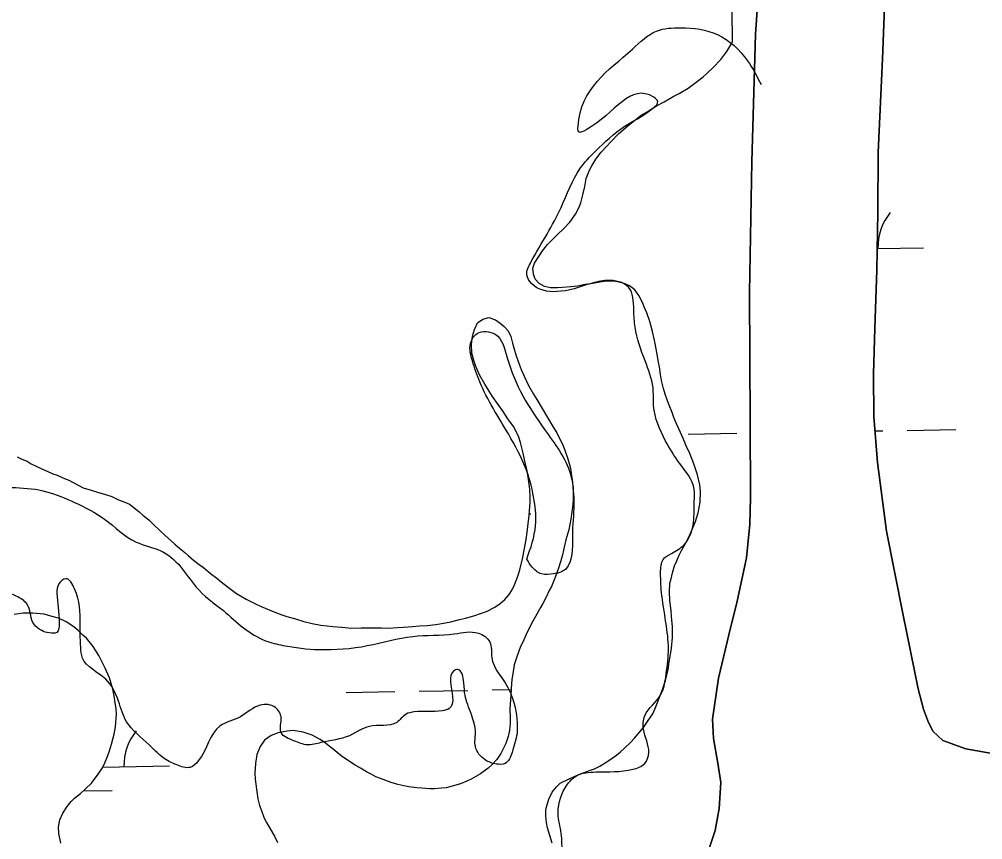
# Model space of a CAD drawing. Extents: x 3887375 to 3925618, y 296674 to 322633.
# Drawn here: x 3903535 to 3904169, y 310654 to 311195 of the extents above; entities that cross this region are included whole.
import ezdxf

# ---------------------------------------------------------------- set-up
doc = ezdxf.new("R2010")
doc.units = 0
for name, color, linetype in [('V-RIVR-EDGE', 7, 'Continuous'), ('V-TOPO-SHOR', 7, 'Continuous'), ('V-WETL-SWMP', 7, 'Continuous')]:
    doc.layers.add(name, color=color, linetype=linetype)

msp = doc.modelspace()

# ---------------------------------------------------------------- linework, layer by layer
at = {"layer": 'V-RIVR-EDGE'}
for points in [[(3903871.6, 311034.69), (3903882.22, 311053.16), (3903891.51, 311070.75), (3903903.9, 311096.25), (3903914.05, 311107.68), (3903933.03, 311123.92), (3903951.55, 311135.76), (3903955.08, 311140.6), (3903952.45, 311143.25), (3903907.92, 311121.78), (3903903.08, 311120.47), (3903902.65, 311124), (3903938.44, 311174.98), (3903954.32, 311186.83), (3903970.17, 311189), (3903994.38, 311184.53), (3904014.15, 311167.31), (3904023.05, 311151.59)], [(3903733.39, 310546.31), (3903757.22, 310541.83), (3903788.91, 310536.46), (3903819.29, 310535.51), (3903834.71, 310536.35), (3903847.48, 310539.84), (3903858.06, 310545.1), (3903861.61, 310553.9), (3903872.22, 310571.92), (3903878.84, 310577.63), (3903896.02, 310579.79), (3903906.59, 310584.17), (3903907.49, 310592.09), (3903907.07, 310598.25), (3903896.1, 310615.45), (3903896.57, 310626.02), (3903898.36, 310637.02), (3903893.1, 310646.28), (3903891.8, 310656.85), (3903889.63, 310670.07), (3903894.08, 310688.55), (3903901.59, 310696.46), (3903914.36, 310699.07), (3903938.59, 310700.77), (3903946.52, 310704.71), (3903949.18, 310711.75), (3903945.7, 310727.17), (3903946.6, 310735.97), (3903957.2, 310750.04), (3903960.31, 310761.48), (3903962.11, 310778.21), (3903960.83, 310794.94), (3903957.8, 310815.2), (3903956.96, 310830.18), (3903958.74, 310838.98), (3903964.03, 310842.93), (3903972.41, 310848.63), (3903978.62, 310863.59), (3903979.09, 310877.23), (3903979.11, 310885.16), (3903969.47, 310902.36), (3903960.25, 310916.91), (3903952.39, 310940.26), (3903951.98, 310952.15), (3903946.74, 310969.78), (3903940.19, 310991.81), (3903939.33, 311003.26), (3903935.85, 311018.24), (3903921.77, 311022.68), (3903910.76, 311020.5), (3903888.73, 311015.27), (3903872.01, 311020.6), (3903868.94, 311026.33), (3903871.6, 311034.69)], [(3903868.92, 310839.2), (3903874.7, 310861.2), (3903873.86, 310877.49), (3903868.62, 310897.76), (3903856.79, 310921.57), (3903837.94, 310955.96), (3903833.14, 310969.62), (3903831.84, 310981.07), (3903836.26, 310987.66), (3903848.15, 310987.2), (3903856.04, 310971.76), (3903880.58, 310924.59), (3903897.68, 310895.05), (3903899.84, 310877.87), (3903898.9, 310857.18)], [(3903511.4, 310883.05), (3903515.46, 310884.54), (3903532.64, 310886.26), (3903552.88, 310883.57), (3903571.36, 310876.48), (3903591.15, 310865.42), (3903611.8, 310850.4), (3903628.08, 310844.64), (3903640.83, 310834.48), (3903651.36, 310820.8), (3903669.37, 310805.35)], [(3903862.5, 310724.36), (3903859.26, 310711.92), (3903854.63, 310704.64), (3903848.88, 310704.27), (3903841.59, 310706.97), (3903835.09, 310715.81), (3903835.11, 310724.64), (3903832.45, 310736.93), (3903828.26, 310749.61), (3903827.51, 310757.67), (3903823.31, 310766.51), (3903820.62, 310765.36), (3903818.69, 310758.84), (3903817.88, 310740.8), (3903813.27, 310739.28), (3903794.84, 310738.56), (3903789.47, 310737.04), (3903783.31, 310731.68), (3903765.27, 310729.04), (3903758.73, 310726.37), (3903752.2, 310722.93), (3903733.38, 310718.37), (3903724.55, 310716.85), (3903715.73, 310719.56), (3903707.3, 310724.96), (3903706.93, 310729.95), (3903707.32, 310734.55), (3903703.5, 310741.47), (3903693.53, 310743.03), (3903680.46, 310735.39), (3903667.01, 310729.28), (3903652.75, 310706.29), (3903647.37, 310702.08), (3903638.55, 310703.63), (3903629.35, 310708.65), (3903620.16, 310717.11), (3903605.61, 310732.12), (3903600.27, 310745.56), (3903591.86, 310760.17), (3903576.54, 310774.02), (3903575.41, 310780.94), (3903575.05, 310790.15), (3903573.57, 310813.56), (3903571.28, 310819.71), (3903565.54, 310826.25), (3903560.93, 310822.81), (3903559.76, 310816.67), (3903561.25, 310797.09), (3903559.7, 310790.95), (3903554.71, 310790.58), (3903549.72, 310792.13), (3903543.98, 310797.52), (3903540.17, 310809.43), (3903532.89, 310814.82), (3903525.22, 310817.52), (3903517.92, 310816.39), (3903516.76, 310811.02), (3903514.06, 310805.65), (3903507.15, 310804.52), (3903493.34, 310807.24), (3903486.83, 310813.01), (3903486.08, 310820.69), (3903489.18, 310831.43), (3903494.97, 310847.92), (3903496.15, 310858.28), (3903500.01, 310865.18), (3903509.24, 310874.37), (3903511.4, 310883.05)], [(3903898.9, 310857.18), (3903891.79, 310830.78), (3903886.51, 310829.47), (3903878.58, 310829.49), (3903872.43, 310833.91), (3903868.92, 310839.2)], [(3903669.37, 310805.35), (3903697.06, 310785.47), (3903708.5, 310782.36), (3903732.27, 310779.65), (3903763.98, 310782.22), (3903793.94, 310788.31), (3903821.24, 310790), (3903837.1, 310790.4), (3903844.57, 310784.66), (3903845.86, 310774.09), (3903854.63, 310757.78), (3903862.49, 310730.9), (3903862.5, 310724.36)]]:
    msp.add_spline(points, degree=3, dxfattribs=at)
at = {"layer": 'V-TOPO-SHOR'}
for points in [[(3903988.47, 310647.34), (3903992.81, 310660.47), (3903995.5, 310674.99), (3903996.53, 310692.07), (3903994.55, 310704.92), (3903991.85, 310721.03), (3903991.05, 310733.89), (3903992.38, 310742.79), (3903995.04, 310760.82), (3904001.82, 310789.4), (3904007.26, 310811.43), (3904013.57, 310840.01), (3904015.73, 310862.25), (3904016.06, 310879.56), (3904015.89, 310929.37), (3904015.43, 311014.73), (3904017.07, 311100.81), (3904019.43, 311184.78), (3904022.58, 311229.24)], [(3904104.79, 311214.01), (3904103.05, 311168.62), (3904100.04, 311106.86), (3904099.9, 311067.57), (3904099.27, 311029.44), (3904097.94, 310991.31), (3904097.02, 310960.9), (3904097.24, 310933.07), (3904099.59, 310902.69), (3904105.57, 310857.6), (3904116.3, 310803.43), (3904126.53, 310753.7), (3904129.91, 310740.4), (3904132.78, 310732.7), (3904136.11, 310725.94), (3904142.71, 310719.68), (3904157.72, 310714.19), (3904178.79, 310710.62)]]:
    msp.add_lwpolyline(points, dxfattribs=at)
at = {"layer": 'V-WETL-SWMP'}
for p, q in [((3904099.5, 311043.69), (3904129.97, 311044.21)), ((3904097.98, 310923.57), (3904103.19, 310923.66)), ((3904119.19, 310923.94), (3904151.18, 310924.48)), ((3903975.21, 310921.46), (3904007.2, 310922.01)), ((3903870.62, 310868.92), (3903871.5, 310868.93)), ((3903750.09, 310751.4), (3903782.09, 310751.95)), ((3903798.09, 310752.23), (3903830.08, 310752.77)), ((3903846.08, 310753.05), (3903858.54, 310753.26)), ((3903589.88, 310702.21), (3903633.84, 310702.97)), ((3903577.02, 310686.56), (3903596.11, 310686.89))]:
    msp.add_line(p, q, dxfattribs=at)
for points in [[(3904129.91, 310740.4), (3904126.53, 310753.7), (3904116.3, 310803.43), (3904105.57, 310857.6), (3904099.59, 310902.69), (3904097.24, 310933.07), (3904097.02, 310960.9), (3904097.94, 310991.31), (3904099.27, 311029.44), (3904099.89, 311067.57), (3904100.04, 311106.86), (3904103.05, 311168.62), (3904104.79, 311214.01), (3904105.47, 311245.12), (3904110.32, 311282.11), (3904115.42, 311316.06), (3904120.88, 311364.28), (3904125.53, 311396.36), (3904130.19, 311427.5), (3904135.79, 311457.48), (3904144.91, 311515.79), (3904147.9, 311549.72), (3904151.97, 311596.29), (3904157.13, 311651.76)], [(3904099.26, 311636.79), (3904086.8, 311586.65), (3904077.53, 311547.05), (3904068.3, 311502.77), (3904061.98, 311474.42), (3904057.97, 311449.83), (3904052.89, 311414.01), (3904050.77, 311386.63), (3904048.68, 311356.21), (3904045.33, 311335.84), (3904041.71, 311321.31), (3904036.02, 311302.32), (3904028.99, 311274.66), (3904025.19, 311252.88), (3904022.58, 311229.24), (3904019.43, 311184.78), (3904017.07, 311100.8), (3904015.43, 311014.73), (3904015.89, 310929.37), (3904016.06, 310879.56), (3904015.73, 310862.25), (3904013.57, 310840.01), (3904007.25, 310811.43)], [(3903874.03, 311034), (3903876.9, 311038.38), (3903879.36, 311042.13), (3903882.44, 311046.31), (3903884.7, 311048.61), (3903888.82, 311052.59), (3903893.35, 311056.77), (3903897.26, 311060.95), (3903900.95, 311066.38), (3903903.2, 311070.55), (3903904.42, 311073.67), (3903905.83, 311079.08), (3903907.03, 311084.48), (3903908.02, 311089.88), (3903910.26, 311095.3), (3903911.69, 311098.21), (3903914.35, 311102.59), (3903917.84, 311107.19), (3903921.34, 311110.74), (3903924.22, 311113.88), (3903929.57, 311119.32), (3903935.34, 311124.55), (3903937.81, 311126.44), (3903941.73, 311129.58), (3903944.21, 311131.47), (3903948.13, 311133.78), (3903954.32, 311137.57), (3903959.28, 311140.31), (3903963, 311142.41), (3903965.68, 311143.89), (3903969.2, 311145.78), (3903975.19, 311149.15), (3903978.69, 311151.88), (3903981.17, 311153.76), (3903985.08, 311156.7), (3903987.56, 311159.21), (3903991.47, 311162.77), (3903996.61, 311168.21), (3904000.51, 311173.42), (3904003.79, 311178.85), (3904004.26, 311179.86), (3904003.86, 311221.6)], [(3903882.65, 310662.23), (3903881.79, 310665.75), (3903881.34, 310670.11), (3903881.51, 310674.26), (3903882.52, 310678.21), (3903883.32, 310681.12), (3903885.57, 310685.7), (3903888.45, 310689.25), (3903890.92, 310691.56), (3903896.7, 310694.51), (3903903.11, 310697.26), (3903910.15, 310700.01), (3903913.46, 310701.08), (3903916.97, 310702.77), (3903922.34, 310706.13), (3903927.91, 310710.12), (3903930.59, 310712.21), (3903933.27, 310714.73), (3903937.18, 310718.49), (3903939.85, 310721.21), (3903943.35, 310725.39), (3903945.81, 310728.31), (3903948.89, 310732.9), (3903951.76, 310737.29), (3903953.19, 310740.41), (3903955.02, 310744.78), (3903957.45, 310751.65), (3903958.67, 310754.56), (3903960.09, 310759.35), (3903961.1, 310762.67), (3903961.9, 310766.42), (3903962.69, 310771.61), (3903963.28, 310775.14), (3903964.06, 310780.54), (3903964.84, 310787.6), (3903964.78, 310794.66), (3903964.1, 310801.29), (3903963.86, 310805.44), (3903962.98, 310811.66), (3903962.73, 310817.88), (3903963.1, 310823.28), (3903963.9, 310826.19), (3903964.7, 310830.14), (3903966.12, 310834.72), (3903967.34, 310837.63), (3903969.17, 310841.8), (3903970.6, 310844.51), (3903972.44, 310847.84), (3903975.3, 310853.26), (3903978.16, 310859.72), (3903979.99, 310863.88), (3903981.6, 310869.7), (3903983, 310876.77), (3903983.15, 310883.83), (3903982.7, 310888.18), (3903981.19, 310894.6), (3903978.85, 310901.84), (3903976.1, 310908.67), (3903973.77, 310913.84), (3903972.08, 310918.18), (3903968.91, 310925), (3903967.64, 310927.9), (3903965.74, 310932.45), (3903964.67, 310935.76), (3903962.56, 310940.51), (3903961.5, 310943.41), (3903960.01, 310947.75), (3903958.94, 310951.48), (3903957.66, 310956.86), (3903957, 310960.8), (3903956.13, 310965.78), (3903955.69, 310968.88), (3903954.39, 310975.31), (3903953.31, 310981.11), (3903952.66, 310984.21), (3903951.58, 310988.98), (3903949.87, 310995.6), (3903947.96, 311001.4), (3903946.69, 311004.29), (3903945, 311008.22), (3903942.68, 311012.77), (3903939.95, 311016.48), (3903936.4, 311019.15), (3903933.07, 311020.58), (3903929.74, 311021.59), (3903926.21, 311022.18), (3903921.44, 311022.14), (3903916.88, 311021.48), (3903912.32, 311020.61), (3903907.35, 311019.95), (3903902.37, 311018.87), (3903897.81, 311018.42), (3903892.42, 311017.96), (3903889.1, 311017.73), (3903884.54, 311017.9), (3903880.59, 311018.7), (3903877.04, 311020.74), (3903874.53, 311023.42), (3903873.26, 311026.73), (3903872.81, 311030.67), (3903874.03, 311034)], [(3903576.93, 310886.11), (3903582.27, 310884.51), (3903586.38, 310883.32), (3903591.73, 310881.72), (3903595.84, 310880.32), (3903600.37, 310878.3), (3903603.25, 310877.1), (3903607.57, 310875.28), (3903610.46, 310873.26), (3903613.77, 310870.21), (3903616.24, 310868.18), (3903620.17, 310864.93), (3903623.47, 310861.67), (3903627.19, 310858.22), (3903630.91, 310854.76), (3903634.63, 310851.51), (3903637.32, 310849.07), (3903640.62, 310846.22), (3903643.93, 310843.58), (3903646.2, 310841.55), (3903649.71, 310838.5), (3903653.42, 310835.66), (3903656.11, 310833.63), (3903660.85, 310829.78), (3903664.98, 310826.53), (3903667.87, 310824.29), (3903672.62, 310820.44), (3903677.98, 310816.58), (3903684.17, 310812.74), (3903690.35, 310809.71), (3903694.05, 310807.89), (3903699.4, 310805.68), (3903703.11, 310804.28), (3903707.84, 310802.47), (3903710.92, 310801.47), (3903716.68, 310799.87), (3903722.23, 310798.07), (3903727.78, 310796.89), (3903733.32, 310795.7), (3903737.63, 310795.33), (3903741.33, 310794.74), (3903747.28, 310794.38), (3903753.64, 310793.82), (3903760, 310793.87), (3903763.9, 310793.9), (3903770.25, 310793.95), (3903773.33, 310793.98), (3903777.85, 310793.81), (3903783.79, 310794.06), (3903787.69, 310794.3), (3903793.63, 310794.76), (3903798.34, 310795.2), (3903803.26, 310795.45), (3903809, 310796.11), (3903815.35, 310797.19), (3903818.83, 310797.83), (3903824.56, 310799.31), (3903828.66, 310800.37), (3903833.98, 310801.85), (3903839.09, 310803.53), (3903842.36, 310804.79), (3903847.88, 310807.5), (3903851.34, 310809.99), (3903854.4, 310812.48), (3903857.24, 310815.78), (3903859.47, 310819.29), (3903860.88, 310822.17), (3903863.09, 310827.93), (3903864.29, 310832.04), (3903866.08, 310839.44), (3903867.46, 310846.22), (3903868.43, 310852.17), (3903869.21, 310856.9), (3903869.6, 310860.59), (3903870.56, 310867.98), (3903870.74, 310871.06), (3903871.11, 310876.4), (3903871.08, 310879.88), (3903870.83, 310885.21), (3903870.4, 310888.49), (3903869.74, 310893.2), (3903869.09, 310897.3), (3903867.61, 310903.64), (3903866.54, 310908.97), (3903864.84, 310915.93), (3903863.37, 310920.22), (3903860.24, 310926.55), (3903856.51, 310931.45), (3903853.39, 310936.34), (3903850.08, 310941.03), (3903846.34, 310946.34), (3903844.06, 310949.8), (3903841.35, 310954.29), (3903838.02, 310960.01), (3903835.31, 310965.94), (3903834.26, 310969.21), (3903832.78, 310974.73), (3903832.53, 310980.48), (3903833.3, 310986.02), (3903834.5, 310990.34), (3903836.51, 310994.66)], [(3903836.51, 310994.66), (3903839.98, 310997.15), (3903843.87, 310998.21), (3903848.39, 310996.81), (3903851.49, 310994.58), (3903853.97, 310992.34), (3903856.66, 310989.49), (3903858.33, 310985.81), (3903859.59, 310981.31), (3903860.44, 310978.24), (3903861.92, 310972.92), (3903863.81, 310967.6), (3903865.27, 310964.13), (3903867.15, 310959.63), (3903870.07, 310953.5), (3903873.4, 310947.79), (3903875.48, 310944.32), (3903879.01, 310938.4), (3903882.55, 310932.48), (3903886.08, 310926.56), (3903888.58, 310922.27), (3903890.04, 310919.41), (3903892.12, 310915.33), (3903894, 310910.83), (3903895.9, 310905.1), (3903897.59, 310898.97), (3903898.03, 310895.48), (3903898.89, 310889.75), (3903899.35, 310883.39), (3903899.4, 310877.85), (3903899.03, 310873.34), (3903898.64, 310870.26), (3903897.86, 310865.54), (3903896.48, 310858.55), (3903894.69, 310851.98), (3903893.1, 310844.99), (3903892.31, 310841.91), (3903891.11, 310837.38), (3903889.71, 310833.27), (3903887.71, 310827.72), (3903885.09, 310821.13), (3903883.68, 310818.46), (3903881.66, 310814.13), (3903879.44, 310810.01), (3903878.03, 310807.34), (3903875.8, 310803.42), (3903872.77, 310797.86), (3903869.94, 310792.91), (3903868.33, 310789), (3903866.92, 310786.12), (3903864.5, 310780.97), (3903862.49, 310775.42), (3903860.7, 310769.46), (3903859.72, 310763.71), (3903859.13, 310760.01), (3903858.56, 310754.06), (3903858.4, 310749.34), (3903858.03, 310743.59), (3903857.85, 310740.31), (3903857.9, 310735.39), (3903857.93, 310730.88), (3903857.56, 310726.57), (3903856.56, 310722.46), (3903855.17, 310717.73), (3903853.15, 310713.82), (3903851.73, 310711.14), (3903849.1, 310707.22), (3903846.05, 310703.91), (3903843.61, 310701.64), (3903838.51, 310697.7), (3903832.39, 310694.37), (3903829.53, 310692.91), (3903825.23, 310691.23), (3903819.71, 310689.75), (3903815.82, 310688.49), (3903812.75, 310688.26), (3903808.24, 310688.02), (3903805.16, 310687.99), (3903799.82, 310688.36), (3903796.54, 310688.54), (3903791.2, 310689.32), (3903788.12, 310689.91), (3903784.01, 310690.69), (3903779.7, 310692.1), (3903772.7, 310694.71), (3903769.61, 310695.91), (3903766.52, 310697.53), (3903763.44, 310699.14), (3903759.52, 310701.57), (3903756.02, 310703.59), (3903750.86, 310706.83), (3903746.74, 310709.67), (3903742.81, 310712.92), (3903738.89, 310715.97), (3903736.42, 310718), (3903732.91, 310720.43), (3903727.76, 310723.26), (3903721.79, 310725.26), (3903715.22, 310726.23), (3903711.33, 310726), (3903705.39, 310724.72)], [(3903533.69, 310906.48), (3903536.57, 310905.06), (3903540.07, 310903.66), (3903542.75, 310901.83), (3903546.46, 310900.22), (3903550.16, 310898.41), (3903553.66, 310896.79), (3903556.96, 310895.38), (3903559.83, 310894.38), (3903563.54, 310892.77), (3903567.65, 310891.16), (3903576.93, 310886.11)], [(3904007.25, 310811.43), (3904001.82, 310789.4), (3903995.04, 310760.82), (3903992.38, 310742.79), (3903991.04, 310733.89), (3903991.85, 310721.03), (3903994.55, 310704.92), (3903996.53, 310692.07), (3903995.5, 310674.99), (3903992.81, 310660.47), (3903988.47, 310647.34)], [(3903543.96, 310803.6), (3903537.6, 310803.55), (3903531.66, 310802.68)], [(3903562.41, 310652.19), (3903560.93, 310658.53), (3903560.89, 310662.63), (3903561.67, 310667.56), (3903563.69, 310671.89), (3903566.53, 310676.22), (3903569.17, 310679.52), (3903571.4, 310681.79), (3903575.27, 310684.9), (3903578.53, 310688), (3903582.4, 310691.73), (3903586.86, 310697.51), (3903589.7, 310701.84), (3903591.31, 310705.13), (3903593.33, 310709.86), (3903594.33, 310712.95), (3903595.73, 310717.27), (3903597.52, 310723.84), (3903598.3, 310728.77), (3903598.85, 310737.18), (3903598.82, 310740.67), (3903597.96, 310746), (3903597.52, 310749.07), (3903596.46, 310753.57), (3903594.35, 310760.94), (3903591.42, 310767.27), (3903589.13, 310772.18), (3903587.25, 310775.65), (3903583.52, 310781.57), (3903579.16, 310787.07), (3903576.89, 310789.1), (3903573.79, 310792.15), (3903570.9, 310794.59), (3903565.75, 310797.83), (3903560.8, 310800.25), (3903555.66, 310801.65), (3903551.35, 310802.84), (3903543.96, 310803.6)], [(3904624.56, 310652.73), (3904620.81, 310654.56), (3904617.3, 310655.7), (3904613.33, 310656.37), (3904594.29, 310663.48), (3904568.73, 310671.69), (3904537.09, 310680.55), (3904483.43, 310693.68), (3904438.21, 310703.84), (3904409.38, 310711.56), (3904388.52, 310717.47), (3904373.99, 310720.62), (3904355.27, 310721.88), (3904326.28, 310721.41), (3904294.04, 310717.64), (3904255.95, 310713.12), (3904214.34, 310710.44), (3904178.79, 310710.62), (3904157.72, 310714.19), (3904142.71, 310719.68), (3904136.11, 310725.95), (3904132.78, 310732.7), (3904129.91, 310740.4)], [(3903705.39, 310724.72), (3903700.69, 310723.04), (3903696.41, 310719.93), (3903693.57, 310715.8), (3903691.35, 310710.45), (3903690.38, 310704.7), (3903690.02, 310698.34), (3903690.26, 310694.24), (3903691.13, 310687.68), (3903692, 310681.34), (3903693.06, 310677.04), (3903694.53, 310672.95), (3903696.21, 310668.65), (3903697.67, 310665.79), (3903700.16, 310661.51), (3903702.87, 310656.81), (3903704.95, 310652.52)], [(3903885.64, 310652.09), (3903884.14, 310657.27), (3903882.65, 310662.23)]]:
    msp.add_lwpolyline(points, dxfattribs=at)
for centre in [(3904135.2, 311044.77), (3903639.08, 310703.53)]:
    msp.add_arc(centre, 35.25, 140.21154, 181.75519, dxfattribs=at)

doc.saveas('drawing.dxf')
